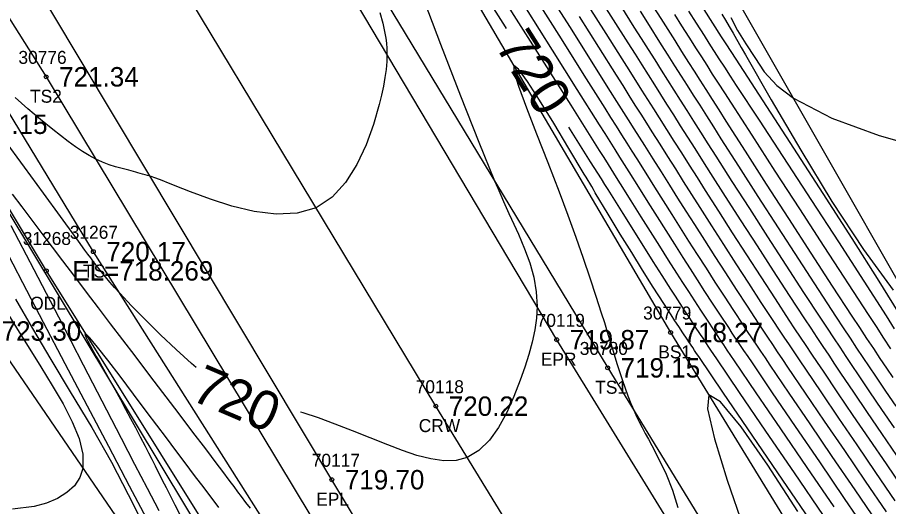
# Model space of a CAD drawing. Extents: x 1376587 to 1378239, y 1000335 to 1003031.
# Drawn here: x 1377088.1 to 1377155.3, y 1002057.8 to 1002095.5 of the extents above; entities that cross this region are included whole.
import ezdxf

# ---------------------------------------------------------------- set-up
doc = ezdxf.new("R2010")
doc.units = 0
for name, color, linetype in [('RD_DTM_BkLn1', 7, 'Continuous'), ('RD_DTM_BkLn2', 7, 'Continuous'), ('RD_DTM_BkLn_txCode', 7, 'Continuous'), ('RD_DTM_Major1', 7, 'Continuous'), ('RD_DTM_Major1_Lbl', 7, 'Continuous'), ('RD_DTM_Minor1', 7, 'Continuous'), ('RD_EX_H2O', 7, 'Continuous'), ('RD_EX_H2O_txCode', 7, 'Continuous'), ('RD_EX_Road', 7, 'Continuous'), ('RD_EX_Road_txCode', 7, 'Continuous'), ('RD_EX_TX_H2O_ELEV', 7, 'Continuous'), ('RD_EX_TX_Misc_ELEV', 7, 'Continuous'), ('RD_EX_TX_Road_ELEV', 7, 'Continuous'), ('RD_HC_Survey_ELEV', 7, 'Continuous'), ('RD_HC_Survey_txCode', 7, 'Continuous'), ('RD_SMD_Locator', 7, 'Continuous')]:
    doc.layers.add(name, color=color, linetype=linetype)

msp = doc.modelspace()

# ---------------------------------------------------------------- linework, layer by layer
at = {"layer": 'RD_DTM_BkLn1'}
msp.add_lwpolyline([(1377340.411, 1001702.156), (1377308.865, 1001753.727), (1377278.246, 1001805.238), (1377245.962, 1001858.008), (1377214.824, 1001910.42), (1377182.966, 1001962.109), (1377151.242, 1002015.115), (1377120.387, 1002065.538), (1377089.615, 1002116.564), (1377055.769, 1002172.475), (1377024.269, 1002225.826), (1377004.131, 1002257.876), (1377003.447, 1002259.314)], dxfattribs=at)
at = {"layer": 'RD_DTM_BkLn2'}
for points in [[(1377334.808, 1002026.055), (1377284.229, 1002013.339), (1377249.257, 1001988.727), (1377213.659, 1001973.589), (1377188.957, 1002014.33), (1377158.44, 1002070.963), (1377139.047, 1002104.941), (1377113.892, 1002149.475), (1377071.66, 1002218.399), (1377041.895, 1002260.076), (1377023.693, 1002288.088), (1377010.927, 1002302.495), (1376992.725, 1002332.02), (1376976.352, 1002351.559)], [(1376977.592, 1002343.743), (1376991.525, 1002318.779), (1377012.226, 1002283.102), (1377032.893, 1002247.364), (1377053.281, 1002213.6), (1377075.695, 1002176.413), (1377096.747, 1002142.056), (1377117.513, 1002106.979), (1377138.493, 1002071.226), (1377160.243, 1002035.712), (1377181.074, 1001999.107), (1377204.311, 1001959.476)], [(1376971.766, 1002339.684), (1376984.16, 1002314.581), (1377005.368, 1002280.112), (1377027.082, 1002243.848), (1377048.279, 1002210.776), (1377069.87, 1002173.423), (1377092.065, 1002138.92), (1377112.017, 1002104.252), (1377133.641, 1002068.495), (1377155.53, 1002032.726), (1377177.087, 1001996.618), (1377201.678, 1001958.67), (1377205.328, 1001957.618)], [(1376933.477, 1002336.978), (1376936.207, 1002337.361), (1376942.118, 1002334.622), (1376963.252, 1002302.727), (1376984.874, 1002266.163), (1377004.611, 1002231.868), (1377027.248, 1002196.435), (1377047.864, 1002161.082), (1377069.437, 1002124.09), (1377090.339, 1002090.957), (1377112.039, 1002054.903), (1377133.555, 1002020.982), (1377142.847, 1002000.419), (1377146.96, 1001979.874), (1377168.451, 1001949.096), (1377180.608, 1001931.393), (1377190.285, 1001911.959), (1377184.466, 1001904.154), (1377176.345, 1001916.445), (1377168.914, 1001925.218), (1377157.418, 1001940.596), (1377135.248, 1001988.16)], [(1377142.847, 1002000.419), (1377120.857, 1002035.022), (1377093.975, 1002077.46), (1377068.464, 1002119.505), (1377041.306, 1002163.638), (1377022.11, 1002198.969), (1376992.664, 1002247.269), (1376968.66, 1002290.747), (1376938.21, 1002335.497), (1376936.932, 1002336.502), (1376934.733, 1002336.167)], [(1376931.277, 1002334.72), (1376930.538, 1002327.778), (1376948.096, 1002284.738), (1376977.707, 1002235.156), (1376998.585, 1002198.065), (1377023.427, 1002151.701), (1377053.922, 1002110.488), (1377069.919, 1002089.279), (1377076.048, 1002081.264), (1377085.906, 1002071.338), (1377113.825, 1002030.519), (1377124.485, 1002013.092), (1377135.759, 1001990.148)], [(1376935.374, 1002334.231), (1376953.076, 1002295.685), (1376977.004, 1002261.504), (1376998.814, 1002228.831), (1377019.729, 1002192.044), (1377041.392, 1002156.493), (1377062.715, 1002120.197), (1377083.309, 1002087.295), (1377105.033, 1002051.213), (1377126.385, 1002017.412), (1377141.025, 1001985.591), (1377143.73, 1001977.344), (1377160.135, 1001942.462), (1377172.58, 1001925.323), (1377184.431, 1001906.97)]]:
    msp.add_lwpolyline(points, dxfattribs=at)
at = {"layer": 'RD_DTM_Major1'}
for points in [[(1377125.851, 1002094.677), (1377125.768, 1002094.808), (1377123.373, 1002098.602)], [(1377119.18, 1002097.632), (1377120.76, 1002093.477), (1377122.286, 1002089.497), (1377123.694, 1002085.906), (1377124.919, 1002082.918), (1377125.16, 1002082.356), (1377125.39, 1002081.83), (1377125.611, 1002081.333), (1377125.824, 1002080.86), (1377126.03, 1002080.405), (1377126.232, 1002079.964), (1377126.754, 1002078.807), (1377127.228, 1002077.689), (1377127.631, 1002076.59), (1377127.942, 1002075.491), (1377128.138, 1002074.373), (1377128.198, 1002073.217), (1377128.144, 1002072.332), (1377128.014, 1002071.419), (1377127.815, 1002070.481), (1377127.557, 1002069.522), (1377127.25, 1002068.545), (1377126.901, 1002067.553), (1377126.407, 1002066.28), (1377125.852, 1002065.044), (1377125.225, 1002063.9), (1377124.516, 1002062.902), (1377123.716, 1002062.107), (1377122.815, 1002061.57), (1377121.945, 1002061.344), (1377121, 1002061.32), (1377119.992, 1002061.463), (1377118.93, 1002061.737), (1377117.823, 1002062.108), (1377116.683, 1002062.541), (1377115.321, 1002063.082), (1377113.958, 1002063.63), (1377112.624, 1002064.156), (1377111.35, 1002064.63), (1377110.169, 1002065.023), (1377109.957, 1002065.08)], [(1377155.659, 1002067.741), (1377155.163, 1002068.476), (1377154.664, 1002069.219), (1377154.156, 1002069.98), (1377153.631, 1002070.771), (1377153.082, 1002071.601), (1377152.502, 1002072.483), (1377150.989, 1002074.801), (1377149.335, 1002077.352), (1377147.614, 1002080.018), (1377145.9, 1002082.683), (1377144.268, 1002085.229), (1377142.791, 1002087.54), (1377142.244, 1002088.399), (1377141.73, 1002089.205), (1377141.245, 1002089.967), (1377140.784, 1002090.694), (1377140.341, 1002091.392), (1377139.911, 1002092.07), (1377139.372, 1002092.92), (1377138.839, 1002093.76), (1377138.306, 1002094.601), (1377137.766, 1002095.453), (1377137.211, 1002096.327)], [(1377155.816, 1002058.238), (1377154.328, 1002060.42), (1377152.877, 1002062.548), (1377151.479, 1002064.6), (1377150.152, 1002066.554), (1377148.914, 1002068.387), (1377148.485, 1002069.025), (1377148.067, 1002069.648), (1377147.658, 1002070.261), (1377147.254, 1002070.867), (1377146.853, 1002071.472), (1377146.452, 1002072.079), (1377145.491, 1002073.544), (1377144.522, 1002075.032), (1377143.557, 1002076.524), (1377142.604, 1002078.005), (1377141.675, 1002079.456), (1377140.778, 1002080.862), (1377140.131, 1002081.88), (1377139.502, 1002082.871), (1377138.888, 1002083.842), (1377138.281, 1002084.801), (1377137.678, 1002085.756), (1377137.073, 1002086.716), (1377136.649, 1002087.387), (1377136.217, 1002088.072), (1377135.773, 1002088.777), (1377135.311, 1002089.51), (1377134.827, 1002090.278), (1377134.317, 1002091.088), (1377132.961, 1002093.24), (1377131.471, 1002095.599)], [(1377143.151, 1002095.543), (1377143.66, 1002094.522), (1377144.309, 1002093.514), (1377145.003, 1002092.44), (1377145.72, 1002091.329), (1377146.676, 1002090.281), (1377147.966, 1002089.314), (1377150.933, 1002087.766), (1377154.588, 1002086.421), (1377158.657, 1002085.278)], [(1377150.287, 1002057.105), (1377148.043, 1002060.389), (1377145.845, 1002063.611), (1377143.811, 1002066.601), (1377142.058, 1002069.192), (1377141.83, 1002069.53), (1377141.61, 1002069.857), (1377141.398, 1002070.173), (1377140.996, 1002070.774), (1377140.805, 1002071.061), (1377140.375, 1002071.709), (1377139.973, 1002072.318), (1377139.592, 1002072.9), (1377139.225, 1002073.464), (1377138.866, 1002074.02), (1377138.508, 1002074.578), (1377137.848, 1002075.614), (1377137.159, 1002076.702), (1377136.432, 1002077.856), (1377134.826, 1002080.416), (1377133.928, 1002081.848), (1377133.677, 1002082.247), (1377133.421, 1002082.655), (1377133.158, 1002083.074), (1377132.611, 1002083.945), (1377132.325, 1002084.4), (1377130.65, 1002087.063)], [(1377101.903, 1002068.522), (1377101.542, 1002068.835), (1377100.35, 1002069.919), (1377099.151, 1002071.054), (1377097.994, 1002072.189), (1377096.929, 1002073.273), (1377096.006, 1002074.254), (1377095.605, 1002074.699), (1377095.243, 1002075.114), (1377094.911, 1002075.51), (1377094.599, 1002075.897), (1377094.295, 1002076.286), (1377093.992, 1002076.685), (1377093.777, 1002076.973), (1377093.555, 1002077.273), (1377093.324, 1002077.589), (1377092.825, 1002078.275), (1377092.553, 1002078.651), (1377091.446, 1002080.177), (1377090.14, 1002081.973), (1377088.664, 1002083.991), (1377087.048, 1002086.188)], [(1377087.012, 1002077.955), (1377088.505, 1002075.092), (1377090.108, 1002072.027), (1377091.783, 1002068.831), (1377093.49, 1002065.576), (1377095.134, 1002062.444), (1377096.738, 1002059.39), (1377098.269, 1002056.482)]]:
    msp.add_lwpolyline(points, dxfattribs=at)
at = {"layer": 'RD_DTM_Minor1'}
for points in [[(1377151.101, 1002057.761), (1377149.019, 1002060.81), (1377146.984, 1002063.793), (1377145.09, 1002066.579), (1377143.429, 1002069.034), (1377143.143, 1002069.458), (1377142.869, 1002069.866), (1377142.605, 1002070.259), (1377142.351, 1002070.639), (1377141.869, 1002071.363), (1377141.334, 1002072.17), (1377140.833, 1002072.934), (1377140.356, 1002073.666), (1377139.894, 1002074.379), (1377139.441, 1002075.085), (1377138.986, 1002075.798), (1377138.339, 1002076.816), (1377137.669, 1002077.876), (1377136.235, 1002080.154), (1377135.461, 1002081.386), (1377134.641, 1002082.691), (1377134.333, 1002083.18), (1377133.694, 1002084.198), (1377133.359, 1002084.73), (1377133.012, 1002085.281), (1377130.815, 1002088.77), (1377128.771, 1002092.01), (1377126.621, 1002095.41), (1377124.469, 1002098.807)], [(1377155.147, 1002057.372), (1377153.523, 1002059.753), (1377151.919, 1002062.104), (1377150.367, 1002064.382), (1377148.898, 1002066.544), (1377147.546, 1002068.545), (1377147.142, 1002069.145), (1377146.751, 1002069.727), (1377146.371, 1002070.296), (1377145.999, 1002070.854), (1377145.633, 1002071.405), (1377145.271, 1002071.953), (1377144.419, 1002073.249), (1377143.577, 1002074.541), (1377142.747, 1002075.822), (1377141.932, 1002077.089), (1377141.133, 1002078.337), (1377140.352, 1002079.562), (1377139.7, 1002080.588), (1377139.059, 1002081.6), (1377138.423, 1002082.606), (1377137.787, 1002083.614), (1377137.146, 1002084.63), (1377136.496, 1002085.661), (1377136.094, 1002086.299), (1377135.683, 1002086.951), (1377135.259, 1002087.624), (1377134.357, 1002089.057), (1377133.871, 1002089.829), (1377132.396, 1002092.171), (1377130.767, 1002094.752), (1377129.049, 1002097.465)], [(1377155.951, 1002061.734), (1377154.794, 1002063.433), (1377153.69, 1002065.055), (1377152.638, 1002066.607), (1377151.634, 1002068.094), (1377151.17, 1002068.784), (1377150.712, 1002069.468), (1377150.256, 1002070.152), (1377149.798, 1002070.842), (1377149.333, 1002071.545), (1377148.858, 1002072.267), (1377147.675, 1002074.074), (1377146.44, 1002075.974), (1377145.184, 1002077.918), (1377143.938, 1002079.854), (1377142.735, 1002081.732), (1377141.605, 1002083.501), (1377140.981, 1002084.482), (1377140.387, 1002085.415), (1377139.819, 1002086.311), (1377139.27, 1002087.177), (1377138.735, 1002088.023), (1377138.207, 1002088.858), (1377137.271, 1002090.338), (1377136.791, 1002091.099), (1377136.295, 1002091.884), (1377135.777, 1002092.705), (1377135.231, 1002093.569), (1377134.103, 1002095.356), (1377132.878, 1002097.291)], [(1377154.48, 1002056.505), (1377152.719, 1002059.085), (1377150.958, 1002061.665), (1377149.248, 1002064.175), (1377147.636, 1002066.545), (1377146.174, 1002068.708), (1377145.802, 1002069.26), (1377145.443, 1002069.794), (1377145.097, 1002070.312), (1377144.76, 1002070.817), (1377144.432, 1002071.311), (1377144.11, 1002071.796), (1377143.365, 1002072.927), (1377142.644, 1002074.031), (1377141.942, 1002075.113), (1377141.256, 1002076.179), (1377140.581, 1002077.233), (1377139.913, 1002078.281), (1377139.263, 1002079.306), (1377138.611, 1002080.335), (1377137.287, 1002082.434), (1377136.605, 1002083.516), (1377135.905, 1002084.628), (1377135.528, 1002085.228), (1377135.141, 1002085.843), (1377134.741, 1002086.477), (1377134.326, 1002087.137), (1377133.892, 1002087.826), (1377133.437, 1002088.549), (1377131.839, 1002091.087), (1377130.069, 1002093.894), (1377128.205, 1002096.841)], [(1377153.811, 1002055.64), (1377151.912, 1002058.421), (1377149.992, 1002061.233), (1377148.12, 1002063.979), (1377146.366, 1002066.558), (1377144.801, 1002068.872), (1377144.468, 1002069.367), (1377144.148, 1002069.843), (1377143.84, 1002070.303), (1377143.254, 1002071.181), (1377142.974, 1002071.603), (1377142.336, 1002072.569), (1377141.728, 1002073.496), (1377141.145, 1002074.395), (1377140.577, 1002075.275), (1377140.018, 1002076.147), (1377139.46, 1002077.023), (1377138.813, 1002078.042), (1377138.153, 1002079.086), (1377137.475, 1002080.16), (1377136.775, 1002081.272), (1377136.049, 1002082.427), (1377135.291, 1002083.631), (1377134.943, 1002084.185), (1377134.586, 1002084.753), (1377134.217, 1002085.339), (1377133.438, 1002086.579), (1377133.022, 1002087.239), (1377131.298, 1002089.979), (1377129.383, 1002093.017), (1377127.37, 1002096.202)], [(1377156.488, 1002059.098), (1377155.137, 1002061.081), (1377153.835, 1002062.992), (1377152.587, 1002064.825), (1377151.399, 1002066.575), (1377150.277, 1002068.236), (1377149.828, 1002068.904), (1377149.388, 1002069.56), (1377148.954, 1002070.211), (1377148.522, 1002070.861), (1377148.088, 1002071.517), (1377147.649, 1002072.182), (1377146.577, 1002073.817), (1377145.477, 1002075.508), (1377144.369, 1002077.222), (1377143.273, 1002078.927), (1377142.208, 1002080.589), (1377141.196, 1002082.175), (1377140.557, 1002083.179), (1377139.944, 1002084.144), (1377139.352, 1002085.078), (1377138.775, 1002085.99), (1377138.207, 1002086.889), (1377137.642, 1002087.784), (1377137.197, 1002088.487), (1377136.746, 1002089.202), (1377136.283, 1002089.936), (1377135.301, 1002091.493), (1377134.771, 1002092.333), (1377133.531, 1002094.3), (1377132.175, 1002096.444)], [(1377155.757, 1002063.874), (1377154.792, 1002065.289), (1377153.871, 1002066.647), (1377152.984, 1002067.96), (1377152.509, 1002068.667), (1377152.037, 1002069.373), (1377151.562, 1002070.085), (1377151.08, 1002070.811), (1377150.586, 1002071.559), (1377150.075, 1002072.336), (1377148.782, 1002074.315), (1377147.408, 1002076.43), (1377145.999, 1002078.612), (1377144.599, 1002080.787), (1377143.254, 1002082.886), (1377142.008, 1002084.836), (1377141.403, 1002085.786), (1377140.832, 1002086.683), (1377140.289, 1002087.537), (1377139.769, 1002088.358), (1377139.265, 1002089.154), (1377138.771, 1002089.935), (1377138.283, 1002090.705), (1377137.794, 1002091.478), (1377137.296, 1002092.265), (1377136.785, 1002093.073), (1377136.254, 1002093.914), (1377135.696, 1002094.796), (1377134.676, 1002096.409)], [(1377155.893, 1002065.531), (1377155.095, 1002066.703), (1377154.323, 1002067.844), (1377153.839, 1002068.563), (1377153.355, 1002069.287), (1377152.864, 1002070.024), (1377152.361, 1002070.783), (1377151.839, 1002071.573), (1377151.293, 1002072.403), (1377149.89, 1002074.552), (1377148.376, 1002076.885), (1377146.812, 1002079.308), (1377145.255, 1002081.727), (1377143.766, 1002084.05), (1377142.404, 1002086.182), (1377141.825, 1002087.091), (1377141.28, 1002087.946), (1377140.765, 1002088.757), (1377140.273, 1002089.531), (1377139.799, 1002090.278), (1377139.337, 1002091.007), (1377138.826, 1002091.815), (1377138.316, 1002092.62), (1377137.801, 1002093.433), (1377136.732, 1002095.122), (1377136.164, 1002096.018)], [(1377155.765, 1002071.507), (1377155.137, 1002072.505), (1377153.419, 1002075.194), (1377151.467, 1002078.214), (1377149.394, 1002081.4), (1377145.34, 1002087.605), (1377143.587, 1002090.293), (1377143.116, 1002091.018), (1377142.672, 1002091.702), (1377142.252, 1002092.351), (1377141.471, 1002093.561), (1377141.103, 1002094.133), (1377140.486, 1002095.096), (1377139.892, 1002096.024)], [(1377156.386, 1002072.289), (1377154.583, 1002075.18), (1377152.494, 1002078.468), (1377150.252, 1002081.957), (1377147.992, 1002085.451), (1377143.541, 1002092.315), (1377142.776, 1002093.499), (1377142.419, 1002094.052), (1377141.077, 1002096.142)], [(1377116.078, 1002095.915), (1377116.296, 1002095.108), (1377116.386, 1002094.72), (1377116.463, 1002094.331), (1377116.526, 1002093.939), (1377116.573, 1002093.541), (1377116.603, 1002093.134), (1377116.614, 1002092.715), (1377116.597, 1002092.136), (1377116.546, 1002091.53), (1377116.462, 1002090.896), (1377116.346, 1002090.234), (1377116.199, 1002089.543), (1377116.024, 1002088.822), (1377115.583, 1002087.28), (1377115.014, 1002085.702), (1377114.302, 1002084.179), (1377113.432, 1002082.801), (1377112.388, 1002081.661), (1377111.153, 1002080.85), (1377109.687, 1002080.423), (1377108.073, 1002080.358), (1377106.376, 1002080.572), (1377104.666, 1002080.985), (1377103.01, 1002081.517), (1377101.474, 1002082.086), (1377100.876, 1002082.319), (1377099.776, 1002082.752), (1377099.272, 1002082.946), (1377098.797, 1002083.122), (1377098.35, 1002083.278), (1377098.155, 1002083.341), (1377097.964, 1002083.4), (1377097.778, 1002083.455), (1377097.596, 1002083.507), (1377097.418, 1002083.556), (1377097.242, 1002083.603), (1377096.711, 1002083.739), (1377096.196, 1002083.87), (1377095.69, 1002084.009), (1377095.188, 1002084.168), (1377094.683, 1002084.359), (1377094.168, 1002084.595), (1377093.66, 1002084.871), (1377093.136, 1002085.196), (1377092.594, 1002085.565), (1377092.034, 1002085.974), (1377091.453, 1002086.42), (1377090.849, 1002086.898), (1377089.909, 1002087.663), (1377088.934, 1002088.484), (1377087.943, 1002089.351)], [(1377155.475, 1002069.966), (1377154.937, 1002070.797), (1377154.367, 1002071.674), (1377153.758, 1002072.611), (1377150.338, 1002077.869), (1377148.452, 1002080.774), (1377146.569, 1002083.678), (1377144.782, 1002086.441), (1377143.181, 1002088.923), (1377142.67, 1002089.717), (1377142.19, 1002090.465), (1377141.737, 1002091.171), (1377141.307, 1002091.845), (1377140.895, 1002092.49), (1377140.496, 1002093.116), (1377139.924, 1002094.014), (1377139.364, 1002094.894), (1377138.811, 1002095.765)], [(1377142.456, 1002095.794), (1377142.731, 1002095.322), (1377143.016, 1002094.831), (1377143.312, 1002094.319), (1377143.939, 1002093.227), (1377144.272, 1002092.645), (1377146.263, 1002089.173), (1377148.531, 1002085.289), (1377150.942, 1002081.326), (1377153.361, 1002077.617), (1377155.653, 1002074.494)], [(1377149.543, 1002056.33), (1377147.147, 1002059.83), (1377144.78, 1002063.296), (1377142.574, 1002066.54), (1377140.661, 1002069.373), (1377140.503, 1002069.608), (1377140.349, 1002069.839), (1377140.198, 1002070.064), (1377139.906, 1002070.502), (1377139.765, 1002070.714), (1377139.44, 1002071.203), (1377139.129, 1002071.674), (1377138.828, 1002072.131), (1377138.536, 1002072.577), (1377137.967, 1002073.456), (1377137.157, 1002074.723), (1377136.337, 1002076.027), (1377135.493, 1002077.387), (1377134.612, 1002078.825), (1377133.681, 1002080.36), (1377132.688, 1002082.014), (1377132.549, 1002082.247), (1377132.408, 1002082.483), (1377131.977, 1002083.205), (1377131.83, 1002083.45), (1377130.653, 1002085.42), (1377129.477, 1002087.373), (1377128.381, 1002089.149), (1377127.448, 1002090.591), (1377126.76, 1002091.541), (1377126.396, 1002091.84), (1377126.416, 1002091.371), (1377126.772, 1002090.228), (1377127.382, 1002088.568), (1377128.161, 1002086.551), (1377129.028, 1002084.334), (1377129.899, 1002082.077), (1377130.57, 1002080.281), (1377131.189, 1002078.572), (1377131.755, 1002076.957), (1377132.27, 1002075.443), (1377132.736, 1002074.036), (1377133.152, 1002072.743), (1377133.389, 1002071.99), (1377133.61, 1002071.279), (1377133.818, 1002070.606), (1377134.014, 1002069.964), (1377134.202, 1002069.35), (1377134.384, 1002068.758), (1377134.579, 1002068.132), (1377134.775, 1002067.523), (1377134.978, 1002066.926), (1377135.192, 1002066.337), (1377135.422, 1002065.754), (1377135.674, 1002065.173), (1377135.872, 1002064.75), (1377136.083, 1002064.323), (1377136.306, 1002063.887), (1377136.541, 1002063.441), (1377136.787, 1002062.979), (1377137.043, 1002062.498), (1377137.594, 1002061.439), (1377138.141, 1002060.288), (1377138.643, 1002059.049), (1377139.057, 1002057.725)], [(1377106.098, 1002057.665), (1377105.748, 1002058.111), (1377105.405, 1002058.558), (1377105.117, 1002058.937), (1377104.824, 1002059.326), (1377104.522, 1002059.729), (1377103.877, 1002060.592), (1377103.528, 1002061.059), (1377102.64, 1002062.24), (1377101.655, 1002063.544), (1377100.595, 1002064.942), (1377098.342, 1002067.907), (1377097.194, 1002069.417), (1377096.245, 1002070.666), (1377095.305, 1002071.902), (1377094.375, 1002073.128), (1377093.454, 1002074.344), (1377092.539, 1002075.552), (1377091.631, 1002076.753), (1377090.831, 1002077.814), (1377090.037, 1002078.864), (1377089.255, 1002079.9), (1377088.485, 1002080.914), (1377087.732, 1002081.901)], [(1377087.616, 1002079.479), (1377089.385, 1002076.079), (1377091.281, 1002072.424), (1377093.188, 1002068.738), (1377094.991, 1002065.242), (1377096.113, 1002063.065), (1377097.15, 1002061.06), (1377098.119, 1002059.206), (1377099.038, 1002057.482)], [(1377087.98, 1002073.798), (1377089.292, 1002071.522), (1377090.697, 1002069.128), (1377092.188, 1002066.634), (1377093.846, 1002063.89), (1377095.388, 1002061.209), (1377096.661, 1002058.719), (1377097.929, 1002056.233)], [(1377087.436, 1002072.584), (1377088.255, 1002071.259), (1377089.085, 1002069.925), (1377089.921, 1002068.583), (1377090.808, 1002067.142), (1377091.637, 1002065.719), (1377092.346, 1002064.341), (1377092.876, 1002063.033), (1377093.166, 1002061.823), (1377093.156, 1002060.738), (1377092.926, 1002060.027), (1377092.515, 1002059.402), (1377091.94, 1002058.865), (1377091.22, 1002058.417), (1377090.372, 1002058.062), (1377089.414, 1002057.8), (1377087.739, 1002057.577)], [(1377103.644, 1002057.727), (1377102.515, 1002059.223), (1377101.785, 1002060.193), (1377101.06, 1002061.156), (1377100.338, 1002062.119), (1377099.612, 1002063.085), (1377098.881, 1002064.062), (1377098.138, 1002065.053), (1377097.074, 1002066.472), (1377096.039, 1002067.844), (1377095.093, 1002069.084), (1377094.294, 1002070.103), (1377093.703, 1002070.816), (1377093.377, 1002071.135), (1377093.331, 1002071.127), (1377093.352, 1002071.018), (1377093.432, 1002070.822), (1377093.562, 1002070.552), (1377093.736, 1002070.218), (1377093.944, 1002069.834), (1377094.193, 1002069.383), (1377094.465, 1002068.898), (1377094.754, 1002068.388), (1377095.354, 1002067.327), (1377095.652, 1002066.793), (1377096.063, 1002066.048), (1377096.459, 1002065.318), (1377096.842, 1002064.598), (1377097.218, 1002063.883), (1377097.59, 1002063.167), (1377097.961, 1002062.447), (1377098.216, 1002061.949), (1377098.475, 1002061.442), (1377098.739, 1002060.923), (1377099.295, 1002059.831), (1377099.591, 1002059.251), (1377100.27, 1002057.918), (1377101.011, 1002056.467)], [(1377148.319, 1002057.413), (1377146.003, 1002060.972), (1377143.944, 1002063.93), (1377142.355, 1002065.877), (1377141.448, 1002066.401), (1377141.35, 1002065.336), (1377141.879, 1002063.017), (1377142.859, 1002059.835), (1377144.113, 1002056.183)]]:
    msp.add_lwpolyline(points, dxfattribs=at)
at = {"layer": 'RD_EX_H2O'}
msp.add_lwpolyline([(1377136.384, 1001999.335), (1377126.385, 1002017.412), (1377116.954, 1002033.408), (1377090.35, 1002075.98), (1377065.423, 1002117.585), (1377038.304, 1002163.028), (1377017.874, 1002196.373), (1376989.721, 1002244.928), (1376963.62, 1002288.233), (1376935.748, 1002334.332)], dxfattribs=at)
at = {"layer": 'RD_EX_Road'}
for points in [[(1377350.339, 1001708.261), (1377317.923, 1001758.892), (1377286.961, 1001809.893), (1377254.767, 1001863.401), (1377224.604, 1001914.857), (1377192.26, 1001967.361), (1377160.973, 1002019.841), (1377129.715, 1002070.663), (1377099.389, 1002121.709), (1377064.159, 1002179.082), (1377033.485, 1002231.09), (1377014.7, 1002262.97), (1377013.314, 1002264.907)], [(1377330.916, 1001696.377), (1377301.062, 1001747.923), (1377269.086, 1001800.224), (1377238.031, 1001851.797), (1377206.51, 1001905.086), (1377174.784, 1001956.207), (1377142.237, 1002010.206), (1377112.371, 1002059.861), (1377081.07, 1002112.138), (1377047.747, 1002166.267), (1377015.04, 1002220.702), (1376995.387, 1002252.515), (1376994.747, 1002253.913)]]:
    msp.add_lwpolyline(points, dxfattribs=at)
at = {"layer": 'RD_SMD_Locator'}
for centre in [(1377090.339, 1002090.957), (1377093.975, 1002077.46), (1377090.35, 1002075.98), (1377138.493, 1002071.226), (1377129.715, 1002070.663), (1377133.641, 1002068.495), (1377120.387, 1002065.538), (1377112.371, 1002059.861)]:
    msp.add_circle(centre, 0.15, dxfattribs=at)

# ---------------------------------------------------------------- texts
at = {"layer": 'RD_DTM_BkLn_txCode'}
for s, p in [('30776', (1377088.197, 1002091.957)), ('TS2', (1377089.095, 1002088.957)), ('31267', (1377092.156, 1002078.46)), ('TS', (1377093.18, 1002075.46)), ('30779', (1377136.375, 1002072.226)), ('30780', (1377131.484, 1002069.495)), ('BS1', (1377137.548, 1002069.226)), ('TS1', (1377132.68, 1002066.495))]:
    msp.add_text(s, height=1, dxfattribs=at).set_placement(p)
at = {"layer": 'RD_DTM_Major1_Lbl'}
for rotation, p in [(302.22181, (1377124.904, 1002093.368)), (336.85739, (1377101.374, 1002066.068))]:
    msp.add_text('720', height=3, rotation=rotation, dxfattribs=at).set_placement(p)
at = {"layer": 'RD_EX_H2O_txCode'}
for s, p in [('31268', (1377088.531, 1002077.98)), ('ODL', (1377089.106, 1002072.98))]:
    msp.add_text(s, height=1, dxfattribs=at).set_placement(p)
at = {"layer": 'RD_EX_Road_txCode'}
for s, p in [('70119', (1377128.164, 1002071.663)), ('EPR', (1377128.487, 1002068.663)), ('70117', (1377110.82, 1002060.861)), ('EPL', (1377111.166, 1002057.861))]:
    msp.add_text(s, height=1, dxfattribs=at).set_placement(p)
at = {"layer": 'RD_EX_TX_H2O_ELEV'}
msp.add_text('EL=718.269', height=1.5, dxfattribs=at).set_placement((1377092.35, 1002075.23))
at = {"layer": 'RD_EX_TX_Misc_ELEV'}
for s, p in [('721.34', (1377091.339, 1002090.207)), ('719.15', (1377084.309, 1002086.545)), ('720.17', (1377094.975, 1002076.71)), ('723.30', (1377086.906, 1002070.588)), ('718.27', (1377139.493, 1002070.476)), ('719.15', (1377134.641, 1002067.745))]:
    msp.add_text(s, height=1.5, dxfattribs=at).set_placement(p)
at = {"layer": 'RD_EX_TX_Road_ELEV'}
for s, p in [('719.87', (1377130.715, 1002069.913)), ('719.70', (1377113.371, 1002059.111))]:
    msp.add_text(s, height=1.5, dxfattribs=at).set_placement(p)
at = {"layer": 'RD_HC_Survey_ELEV'}
msp.add_text('720.22', height=1.5, dxfattribs=at).set_placement((1377121.387, 1002064.788))
at = {"layer": 'RD_HC_Survey_txCode'}
for s, p in [('70118', (1377118.836, 1002066.538)), ('CRW', (1377119.072, 1002063.538))]:
    msp.add_text(s, height=1, dxfattribs=at).set_placement(p)

doc.saveas('drawing.dxf')
